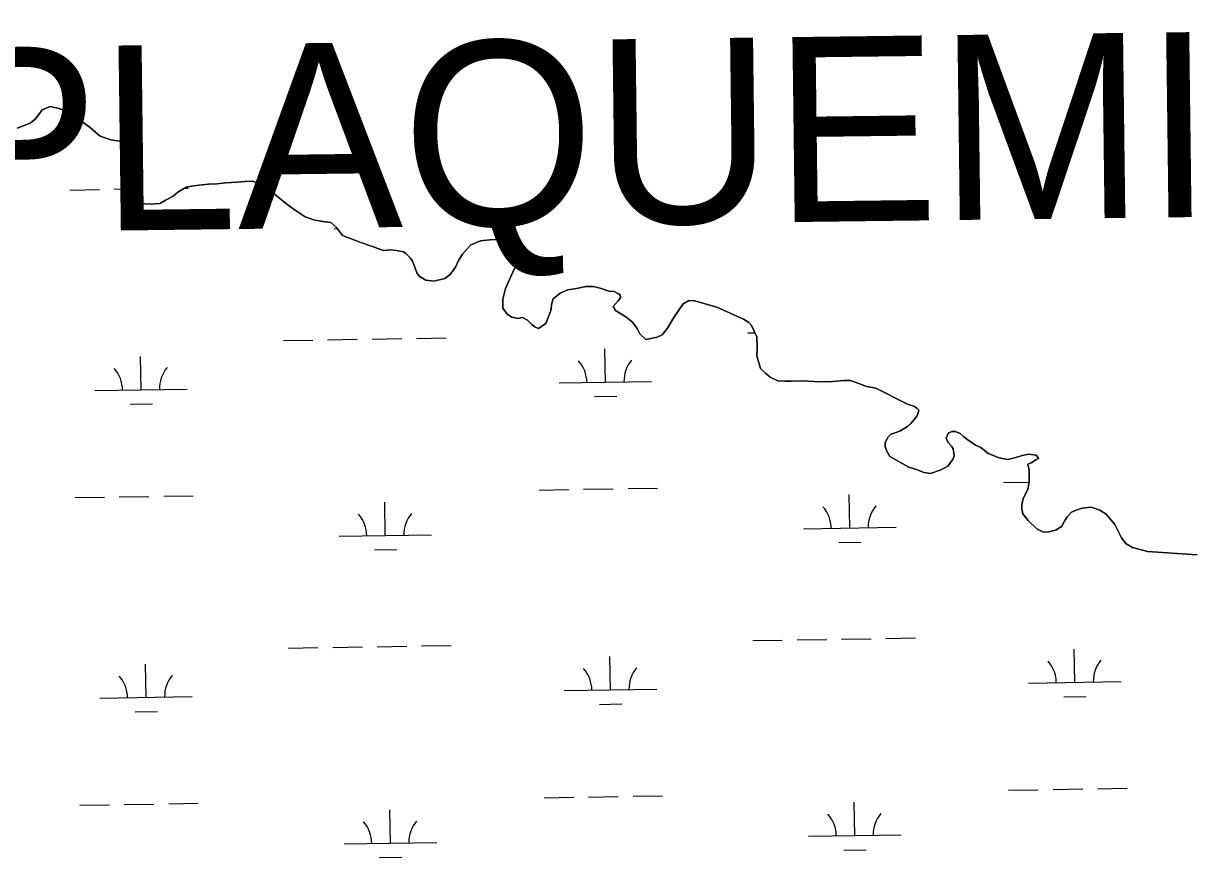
# Model space of a CAD drawing. Extents: x 3855477 to 3893699, y 299188 to 325115.
# Drawn here: x 3865336 to 3866600, y 320933 to 321835 of the extents above; entities that cross this region are included whole.
import ezdxf

# ---------------------------------------------------------------- set-up
doc = ezdxf.new("R2010")
doc.units = 0
for name, color, linetype in [('V-TOPO-GNAM-IDEN', 7, 'Continuous'), ('V-TOPO-SHOR', 7, 'Continuous'), ('V-WETL-SWMP', 7, 'Continuous')]:
    doc.layers.add(name, color=color, linetype=linetype)

msp = doc.modelspace()

# ---------------------------------------------------------------- linework, layer by layer
at = {"layer": 'V-TOPO-SHOR'}
for points in [[(3865958.9, 321548.6), (3865951.6, 321550.2), (3865943.7, 321550.2), (3865933.2, 321548.2), (3865923.8, 321546.7), (3865915.4, 321543.1), (3865908, 321536.8), (3865906.5, 321532.1), (3865905.4, 321524.3), (3865903.2, 321518.5), (3865900.1, 321510.2), (3865892.2, 321505), (3865888, 321506.6), (3865884.9, 321509.2), (3865880.2, 321514), (3865875, 321516.6), (3865869.7, 321515.6), (3865863.4, 321517.2), (3865858.2, 321520.4), (3865853.6, 321526.7), (3865853.6, 321536.6), (3865856.3, 321548.1), (3865862.1, 321561.2), (3865866.4, 321570.6), (3865871.7, 321585.7), (3865871.7, 321592.5), (3865869.6, 321596.7), (3865854.5, 321601.5), (3865839.6, 321600.7), (3865829.4, 321599.6), (3865818.9, 321595.5), (3865809.9, 321585.2), (3865805.7, 321578.4), (3865802.5, 321571.1), (3865796.7, 321563.3), (3865790.9, 321559.1), (3865778.9, 321556.1), (3865770.5, 321557.1), (3865763.2, 321561.4), (3865760.6, 321565.1), (3865758.5, 321571.3), (3865756, 321577.6), (3865753.4, 321581.3), (3865749.2, 321585.5), (3865746.1, 321587.6), (3865738.7, 321589.2), (3865732.5, 321589.8), (3865724.6, 321589.3), (3865710.5, 321594.1), (3865700.1, 321597.8), (3865680.2, 321605.3), (3865674, 321614), (3865667.7, 321619.3), (3865661.5, 321620.3), (3865650.5, 321622), (3865640, 321625.7), (3865628, 321633.6), (3865620.2, 321639.4), (3865600.9, 321655.2), (3865591, 321661.5), (3865583.2, 321664.2), (3865575.3, 321663.7), (3865566.4, 321663.2), (3865554.4, 321662.3), (3865544.4, 321661.3), (3865535.5, 321660.8), (3865525.1, 321659.8), (3865517.2, 321658.8), (3865511.4, 321657.8), (3865502.5, 321652.1), (3865497.2, 321647.9), (3865489.9, 321643.8), (3865483.1, 321640.1), (3865477.3, 321639.6), (3865468.4, 321639.2), (3865462.1, 321640.8), (3865455.9, 321644.5), (3865452.2, 321647.6), (3865449.7, 321654.5), (3865446, 321662.8), (3865442.4, 321675.4), (3865441.4, 321681.7), (3865444.6, 321690.1), (3865447.8, 321694.8), (3865452.5, 321697.4), (3865458.8, 321699.9), (3865463, 321703.6), (3865463.5, 321707.2), (3865462.5, 321708.8), (3865460.9, 321709.9), (3865456.2, 321708.9), (3865446.3, 321706.3), (3865430.1, 321709), (3865418.6, 321712.7), (3865406.1, 321723.3), (3865386.8, 321737), (3865374.2, 321742.8), (3865364.3, 321744.9), (3865355.9, 321741.3), (3865352.2, 321736.1), (3865348, 321730.9)], [(3865348, 321730.9), (3865342.7, 321726.7), (3865336.5, 321724.2), (3865328.6, 321721.6)], [(3866421.2, 321297.3), (3866415.4, 321304.6), (3866414.4, 321309.9), (3866414.4, 321314.1), (3866416, 321320.9), (3866420.8, 321330.8), (3866422.4, 321339.1), (3866422.5, 321345.4), (3866422.5, 321351.7), (3866421.5, 321355.4), (3866421, 321358), (3866424.6, 321359.5), (3866429.4, 321362.7), (3866432.5, 321364.2), (3866432, 321365.3), (3866429.9, 321367.9), (3866422.1, 321369), (3866414.7, 321367.4), (3866407.9, 321365.4), (3866399.5, 321363.3), (3866390.1, 321365), (3866378.1, 321369.7), (3866370.3, 321376.1), (3866364.5, 321378.7), (3866356.2, 321384.5), (3866351.5, 321388.2), (3866347.9, 321391.4), (3866342.6, 321393.5), (3866339, 321393.5), (3866335.3, 321392), (3866332.7, 321386.2), (3866334.7, 321381.5), (3866338.4, 321377.8), (3866340.4, 321374.7), (3866341.4, 321367.3), (3866339.9, 321363.1), (3866334.1, 321355.8), (3866326.2, 321351.7), (3866315.7, 321348.1), (3866308.4, 321349.2), (3866300.5, 321352.4), (3866292.2, 321355), (3866271.8, 321366.6), (3866268.2, 321372.9), (3866266.7, 321377.1), (3866266.7, 321381.3), (3866269.3, 321386.5), (3866272.5, 321390.2), (3866278.3, 321392.3), (3866283.5, 321394.3), (3866290.9, 321399), (3866294.5, 321402.1), (3866298.2, 321406.3), (3866301.4, 321410.5), (3866303, 321416.7), (3866300.9, 321418.8), (3866298.3, 321420.4), (3866291, 321423.1), (3866256.5, 321440.5), (3866246.6, 321442.2), (3866238.2, 321445.3), (3866229.4, 321448.5), (3866222, 321448.6), (3866210, 321447.6), (3866203.7, 321447.1), (3866190.1, 321447.7), (3866177.5, 321448.3), (3866165.5, 321447.8), (3866158.2, 321447.9), (3866150.8, 321448.4), (3866142.5, 321452.1), (3866137.3, 321456.4), (3866132.1, 321461.6), (3866128, 321475.2), (3866128.5, 321484.7), (3866128.1, 321495.7), (3866122.4, 321508.2), (3866119.3, 321511.4), (3866113.5, 321515.1), (3866084.8, 321527.8), (3866060.6, 321534.8), (3866054.6, 321535), (3866048.3, 321531.4), (3866038.3, 321516.8), (3866031.4, 321505.3), (3866025.6, 321498), (3866020.4, 321495.4), (3866008.3, 321492.8), (3866001.5, 321499.2), (3865998.9, 321504.9), (3865993.7, 321511.8), (3865986.5, 321517.6), (3865975.5, 321524.4), (3865972.9, 321528.6), (3865978.2, 321534.9), (3865980.8, 321538), (3865980.3, 321541.2), (3865978.7, 321542.2), (3865974, 321544.9), (3865968.3, 321545.4), (3865958.9, 321548.6)], [(3866604.1, 321260.2), (3866550.3, 321263.6), (3866534, 321267.9), (3866527.3, 321272.1), (3866522.1, 321278.4), (3866514.8, 321293.1), (3866505.5, 321304.1), (3866498.7, 321308.4), (3866489.3, 321311.6), (3866479.8, 321310.6), (3866473, 321308.5), (3866468.3, 321306.4), (3866463.6, 321301.2), (3866460.9, 321297.1), (3866457.8, 321291.3), (3866452, 321287.2), (3866444.1, 321285.1), (3866437.8, 321284.6), (3866430.5, 321288.3), (3866421.2, 321297.3)]]:
    msp.add_lwpolyline(points, dxfattribs=at)
at = {"layer": 'V-WETL-SWMP'}
for p, q in [((3865385.7, 321654.6), (3865417.7, 321655.2)), ((3865433.7, 321655.4), (3865449.1, 321655.7)), ((3865509.7, 321656.7), (3865513.7, 321656.7)), ((3865671.2, 321612.8), (3865674.7, 321612.9)), ((3865616.4, 321491.9), (3865648.3, 321492.4)), ((3865664.3, 321492.6), (3865696.3, 321493.2)), ((3865712.3, 321493.4), (3865744.3, 321494)), ((3865760.3, 321494.2), (3865792.3, 321494.7)), ((3866118.2, 321500), (3866126, 321500.2)), ((3865964.4, 321446.8), (3865963.9, 321482.8)), ((3865462.6, 321438.6), (3865462, 321474.6)), ((3865412.6, 321437.8), (3865512.6, 321439.4)), ((3865914.5, 321446), (3866014.4, 321447.6)), ((3865952.7, 321431.2), (3865976.7, 321431.6)), ((3865450.9, 321423), (3865474.9, 321423.4)), ((3866394.8, 321338.4), (3866422.4, 321338.8)), ((3865892.9, 321330.2), (3865924.9, 321330.7)), ((3865940.9, 321331), (3865972.9, 321331.5)), ((3865988.9, 321331.7), (3866020.9, 321332.3)), ((3865391.1, 321322), (3865423.1, 321322.5)), ((3865439.1, 321322.8), (3865471.1, 321323.3)), ((3865487.1, 321323.6), (3865519.1, 321324.1)), ((3865726.6, 321281), (3865726.1, 321317)), ((3866228.5, 321289.2), (3866227.9, 321325.2)), ((3866178.5, 321288.4), (3866278.5, 321290)), ((3865676.7, 321280.2), (3865776.6, 321281.8)), ((3865714.9, 321265.4), (3865738.9, 321265.8)), ((3866216.7, 321273.6), (3866240.7, 321274)), ((3865717.8, 321160.8), (3865749.8, 321161.3)), ((3865765.8, 321161.6), (3865797.7, 321162.1)), ((3866123.6, 321167.4), (3866155.6, 321167.9)), ((3866171.6, 321168.2), (3866203.6, 321168.7)), ((3866219.6, 321169), (3866251.6, 321169.5)), ((3866267.6, 321169.8), (3866299.6, 321170.3)), ((3865621.8, 321159.2), (3865653.8, 321159.8)), ((3865669.8, 321160), (3865701.8, 321160.5)), ((3865969.9, 321114.2), (3865969.3, 321150.2)), ((3866471.7, 321122.3), (3866471.1, 321158.3)), ((3865468, 321106), (3865467.4, 321142)), ((3866421.7, 321121.5), (3866521.7, 321123.1)), ((3865919.9, 321113.3), (3866019.9, 321115)), ((3865418, 321105.2), (3865518, 321106.8)), ((3865958.1, 321098.5), (3865982.1, 321098.9)), ((3866460, 321106.7), (3866484, 321107.1)), ((3865456.3, 321090.4), (3865480.3, 321090.7)), ((3865898.3, 320997.5), (3865930.3, 320998.1)), ((3865946.3, 320998.3), (3865978.3, 320998.8)), ((3865994.3, 320999.1), (3866026.3, 320999.6)), ((3866400.2, 321005.7), (3866432.2, 321006.2)), ((3866448.2, 321006.5), (3866480.2, 321007)), ((3866496.2, 321007.3), (3866528.2, 321007.8)), ((3865396.5, 320989.4), (3865428.5, 320989.9)), ((3865444.5, 320990.2), (3865476.5, 320990.7)), ((3865492.5, 320990.9), (3865524.5, 320991.5)), ((3865732.1, 320948.4), (3865731.5, 320984.4)), ((3866233.9, 320956.6), (3866233.3, 320992.6)), ((3865682.1, 320947.6), (3865782.1, 320949.2)), ((3866183.9, 320955.8), (3866283.9, 320957.4)), ((3866222.2, 320941), (3866246.2, 320941.3)), ((3865720.3, 320932.8), (3865744.3, 320933.2))]:
    msp.add_line(p, q, dxfattribs=at)
for points in [[(3865328.6, 321721.6), (3865336.5, 321724.2), (3865342.7, 321726.7), (3865348, 321730.9), (3865352.2, 321736.1), (3865355.9, 321741.3), (3865364.3, 321744.9), (3865374.2, 321742.8), (3865386.8, 321737), (3865406.1, 321723.3), (3865418.6, 321712.7), (3865430.1, 321709), (3865446.3, 321706.3), (3865456.2, 321708.9), (3865460.9, 321709.9), (3865462.5, 321708.8), (3865463.5, 321707.2), (3865463, 321703.6), (3865458.8, 321699.9), (3865452.5, 321697.4), (3865447.8, 321694.8), (3865444.6, 321690.1), (3865441.4, 321681.7), (3865442.4, 321675.4), (3865446, 321662.8), (3865449.7, 321654.5), (3865452.2, 321647.6), (3865455.9, 321644.5), (3865462.1, 321640.8), (3865468.4, 321639.2), (3865477.3, 321639.6), (3865483.1, 321640.1), (3865489.9, 321643.8), (3865497.2, 321647.9), (3865502.5, 321652.1), (3865511.4, 321657.8), (3865517.2, 321658.8), (3865525.1, 321659.8), (3865535.5, 321660.8), (3865544.4, 321661.3), (3865554.4, 321662.3), (3865566.4, 321663.2), (3865575.3, 321663.7), (3865583.2, 321664.2), (3865591, 321661.5), (3865600.9, 321655.2), (3865620.2, 321639.4), (3865628, 321633.6), (3865640, 321625.7), (3865650.5, 321622), (3865661.4, 321620.3), (3865667.7, 321619.3), (3865674, 321614), (3865680.2, 321605.3), (3865700.1, 321597.8), (3865710.5, 321594.1), (3865724.6, 321589.3), (3865732.5, 321589.8), (3865738.7, 321589.2), (3865746.1, 321587.6), (3865749.2, 321585.5), (3865753.4, 321581.3), (3865756, 321577.6), (3865758.5, 321571.3), (3865760.6, 321565.1), (3865763.2, 321561.4), (3865770.5, 321557.1), (3865778.9, 321556.1), (3865790.9, 321559.1), (3865796.7, 321563.3), (3865802.5, 321571.1), (3865805.7, 321578.4), (3865809.9, 321585.2), (3865818.9, 321595.5), (3865829.4, 321599.6), (3865839.6, 321600.7)], [(3865839.6, 321600.7), (3865854.5, 321601.5), (3865869.6, 321596.7), (3865871.7, 321592.5), (3865871.7, 321585.7), (3865866.4, 321570.6), (3865862.1, 321561.2), (3865856.3, 321548.1), (3865853.6, 321536.6), (3865853.6, 321526.7), (3865858.2, 321520.4), (3865863.4, 321517.2), (3865869.7, 321515.6), (3865875, 321516.6), (3865880.2, 321514), (3865884.9, 321509.2), (3865888, 321506.6), (3865892.2, 321505), (3865900.1, 321510.2), (3865903.2, 321518.5), (3865905.4, 321524.3), (3865906.4, 321532.1), (3865908, 321536.8), (3865915.4, 321543.1), (3865923.8, 321546.7), (3865933.2, 321548.2), (3865943.7, 321550.2), (3865951.6, 321550.2), (3865958.9, 321548.6), (3865968.3, 321545.4), (3865974, 321544.9), (3865978.7, 321542.2), (3865980.3, 321541.2), (3865980.8, 321538), (3865978.2, 321534.9), (3865972.9, 321528.6), (3865975.5, 321524.4), (3865986.5, 321517.6), (3865993.7, 321511.8), (3865998.9, 321504.9), (3866001.5, 321499.2), (3866008.3, 321492.8), (3866020.4, 321495.4), (3866025.6, 321498), (3866031.4, 321505.3), (3866038.3, 321516.8), (3866048.3, 321531.4), (3866054.6, 321535), (3866060.6, 321534.8), (3866084.8, 321527.8), (3866113.5, 321515.1), (3866119.3, 321511.4), (3866122.4, 321508.2), (3866128.1, 321495.7), (3866128.5, 321484.7), (3866128, 321475.2), (3866132.1, 321461.6), (3866137.3, 321456.4), (3866142.5, 321452.1), (3866150.8, 321448.4), (3866158.2, 321447.9), (3866165.5, 321447.8), (3866177.5, 321448.3), (3866190.1, 321447.7), (3866203.7, 321447.1), (3866210, 321447.6), (3866222, 321448.6), (3866229.4, 321448.5), (3866238.2, 321445.3), (3866246.6, 321442.2), (3866256.5, 321440.5), (3866291, 321423.1), (3866298.3, 321420.4), (3866300.9, 321418.8), (3866303, 321416.7), (3866301.4, 321410.5), (3866298.2, 321406.3), (3866294.5, 321402.1), (3866290.9, 321399), (3866283.5, 321394.3), (3866278.3, 321392.3), (3866272.5, 321390.2), (3866269.3, 321386.5), (3866266.7, 321381.3), (3866266.7, 321377.1), (3866268.2, 321372.9), (3866271.8, 321366.6), (3866292.2, 321355), (3866300.5, 321352.4), (3866308.4, 321349.2), (3866315.7, 321348.1), (3866326.2, 321351.7), (3866334.1, 321355.8), (3866339.9, 321363.1), (3866341.5, 321367.3), (3866340.4, 321374.7), (3866338.4, 321377.8), (3866334.7, 321381.5), (3866332.7, 321386.2), (3866335.3, 321392), (3866339, 321393.5)], [(3866339, 321393.5), (3866342.6, 321393.5), (3866347.9, 321391.4), (3866351.5, 321388.2), (3866356.2, 321384.5), (3866364.5, 321378.7), (3866370.3, 321376.1), (3866378.1, 321369.7), (3866390.1, 321365), (3866399.5, 321363.3), (3866407.9, 321365.4), (3866414.7, 321367.4), (3866422.1, 321369), (3866429.9, 321367.9), (3866432, 321365.3), (3866432.5, 321364.2), (3866429.4, 321362.7), (3866424.6, 321359.5), (3866421, 321358), (3866421.5, 321355.4), (3866422.5, 321351.7), (3866422.5, 321345.4), (3866422.4, 321339.1), (3866420.8, 321330.8), (3866416, 321320.9), (3866414.4, 321314.1), (3866414.4, 321309.9), (3866415.4, 321304.6), (3866421.2, 321297.3), (3866430.5, 321288.3), (3866437.8, 321284.6), (3866444.1, 321285.1), (3866452, 321287.2), (3866457.8, 321291.3), (3866460.9, 321297.1), (3866463.6, 321301.2), (3866468.3, 321306.4), (3866473, 321308.5), (3866479.8, 321310.6), (3866489.3, 321311.6), (3866498.7, 321308.4), (3866505.5, 321304.1), (3866514.8, 321293.1), (3866522.1, 321278.4), (3866527.3, 321272.1), (3866534, 321267.9), (3866550.3, 321263.6), (3866604.1, 321260.2)]]:
    msp.add_lwpolyline(points, dxfattribs=at)
for centre, start, end in [((3865909.2, 321446.4), 0.1615, 41.7052), ((3866019.7, 321448.2), 140.1615, 181.7052), ((3865407.4, 321438.2), 0.1615, 41.7052), ((3865517.8, 321440), 140.1615, 181.7052), ((3866283.7, 321290.6), 140.1615, 181.7052), ((3865671.4, 321280.6), 0.1615, 41.7052), ((3865781.9, 321282.4), 140.1615, 181.7052), ((3866173.2, 321288.8), 0.1615, 41.7052), ((3865914.6, 321113.7), 0.1615, 41.7052), ((3866025.1, 321115.5), 140.1615, 181.7052), ((3866416.5, 321121.9), 0.1615, 41.7052), ((3866526.9, 321123.7), 140.1615, 181.7052), ((3865412.8, 321105.6), 0.1615, 41.7052), ((3865523.3, 321107.4), 140.1615, 181.7052), ((3865676.8, 320948), 0.1615, 41.7052), ((3865787.3, 320949.8), 140.1615, 181.7052), ((3866178.7, 320956.2), 0.1615, 41.7052), ((3866289.1, 320958), 140.1615, 181.7052)]:
    msp.add_arc(centre, 35.2, start, end, dxfattribs=at)

# ---------------------------------------------------------------- texts
at = {"layer": 'V-TOPO-GNAM-IDEN'}
msp.add_text('PLAQUEMINES', height=200, rotation=0.7186, dxfattribs=at).set_placement((3865240.5, 321608.3))

doc.saveas('drawing.dxf')
